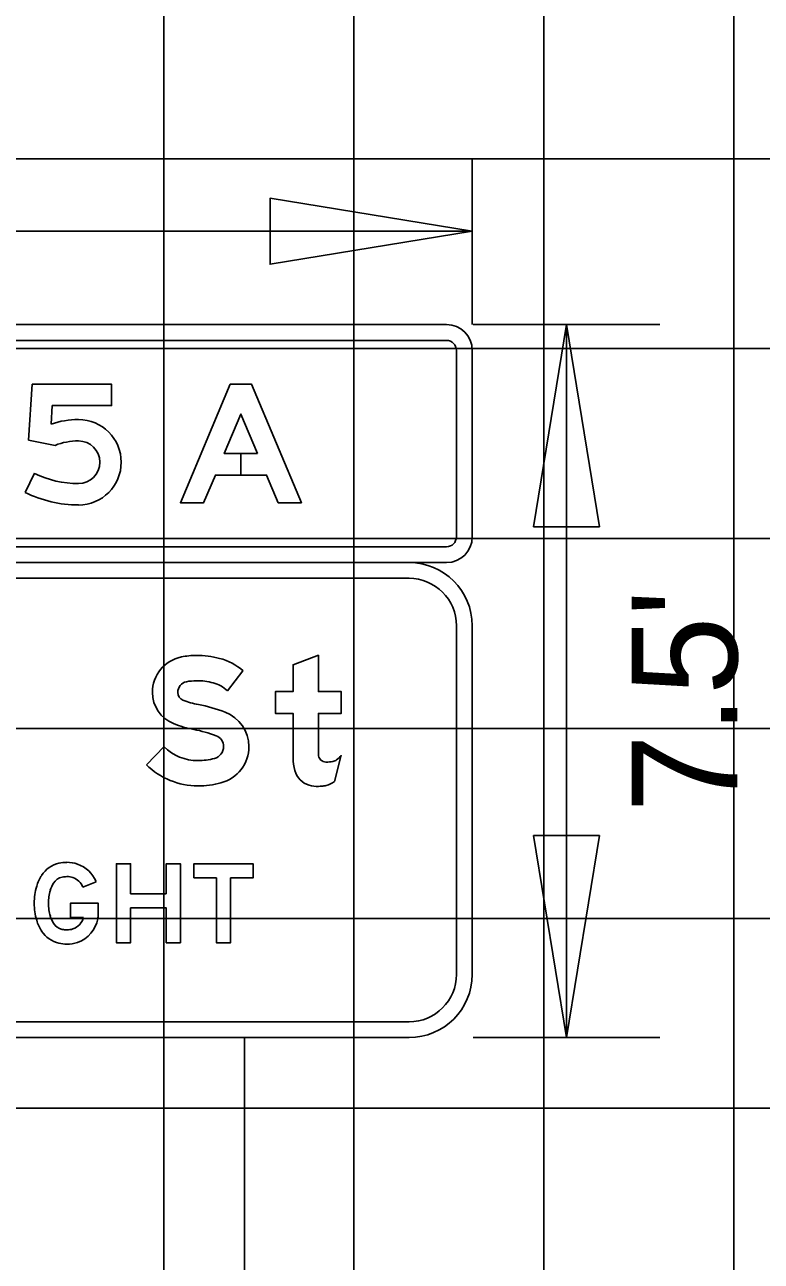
# Model space of a CAD drawing. Extents: x 2193008 to 2198143, y 1236112 to 1237864.
# Drawn here: x 2195831.24 to 2195839, y 1237280.49 to 1237293.52 of the extents above; entities that cross this region are included whole.
import ezdxf

# ---------------------------------------------------------------- set-up
doc = ezdxf.new("R2010")
doc.units = 0
for name, color, linetype in [('GSBWFILL', 7, 'Continuous'), ('GSCOLORFILL', 7, 'Continuous'), ('GSDIMS', 7, 'Continuous'), ('GSOUTLINE', 7, 'Continuous'), ('Level 55', 7, 'Continuous'), ('M-ROADS', 7, 'Continuous')]:
    doc.layers.add(name, color=color, linetype=linetype)

msp = doc.modelspace()

# ---------------------------------------------------------------- linework, layer by layer
at = {"layer": 'GSBWFILL'}
for p, q in [((2195831.246, 1237288.591), (2195831.345, 1237288.793)), ((2195834.504, 1237285.547), (2195834.574, 1237285.823))]:
    msp.add_line(p, q, dxfattribs=at)
for points in [[(2195831.561, 1237289.087), (2195831.283, 1237289.143), (2195831.321, 1237289.73), (2195832.157, 1237289.73), (2195832.157, 1237289.506), (2195831.532, 1237289.506), (2195831.519, 1237289.311)], [(2195834.335, 1237285.875), (2195834.335, 1237286.265), (2195834.574, 1237286.265), (2195834.574, 1237286.494), (2195834.335, 1237286.494), (2195834.335, 1237286.877), (2195834.068, 1237286.776), (2195834.068, 1237286.494), (2195833.882, 1237286.494), (2195833.882, 1237286.265), (2195834.068, 1237286.265), (2195834.068, 1237285.795)], [(2195833.376, 1237286.502), (2195833.54, 1237286.713)], [(2195832.711, 1237285.914), (2195832.523, 1237285.724)], [(2195831.993, 1237284.492), (2195831.854, 1237284.436)], [(2195831.862, 1237284.115), (2195831.724, 1237284.115), (2195831.724, 1237284.265), (2195832.016, 1237284.265), (2195832.016, 1237284.145)]]:
    msp.add_lwpolyline(points, dxfattribs=at)
for points in [[(2195833.694, 1237289), (2195833.519, 1237289), (2195833.519, 1237288.775), (2195833.788, 1237288.775), (2195833.912, 1237288.482), (2195834.155, 1237288.482), (2195833.631, 1237289.73), (2195833.406, 1237289.73), (2195832.882, 1237288.482), (2195833.125, 1237288.482), (2195833.249, 1237288.775), (2195833.519, 1237288.775), (2195833.519, 1237289), (2195833.343, 1237289), (2195833.519, 1237289.417)], [(2195832.732, 1237284.365), (2195832.357, 1237284.365), (2195832.357, 1237284.681), (2195832.207, 1237284.681), (2195832.207, 1237283.849), (2195832.357, 1237283.849), (2195832.357, 1237284.215), (2195832.732, 1237284.215), (2195832.732, 1237283.849), (2195832.882, 1237283.849), (2195832.882, 1237284.681), (2195832.732, 1237284.681)], [(2195833.023, 1237284.531), (2195833.26, 1237284.531), (2195833.26, 1237283.849), (2195833.41, 1237283.849), (2195833.41, 1237284.531), (2195833.647, 1237284.531), (2195833.647, 1237284.681), (2195833.023, 1237284.681)]]:
    msp.add_lwpolyline(points, close=True, dxfattribs=at)
for centre, radius, start, end in [((2195834.585, 1237285.795), 0.517, 180, 194.8913), ((2195836.002, 1237285.875), 1.668, 180, 182.0173), ((2195834.411, 1237285.829), 0.0766, 189.7434, 227.9584), ((2195834.399, 1237285.953), 0.219, 305.2189, 323.2877), ((2195834.414, 1237285.832), 0.0802, 227.9584, 270), ((2195834.414, 1237286.172), 0.421, 270, 279.6927), ((2195834.468, 1237285.856), 0.0999, 279.6927, 305.2189), ((2195834.295, 1237285.717), 0.216, 194.8913, 254.4117), ((2195834.326, 1237285.809), 0.317, 286.3959, 304.22), ((2195834.335, 1237285.86), 0.365, 254.4117, 270), ((2195834.335, 1237286.021), 0.525, 270, 273.675), ((2195834.355, 1237285.713), 0.216, 273.675, 286.3959)]:
    msp.add_arc(centre, radius, start, end, dxfattribs=at)
for centre, major_axis, ratio, start_param, end_param in [((2195831.808, 1237288.46), (0, 0.899), 0.999997, 0, 0.326688), ((2195831.808, 1237288.909), (0, 0.45), 0.999997, 3.141593, 6.283185), ((2195831.808, 1237288.46), (0, 0.674), 0.999997, 0, 0.374869), ((2195831.808, 1237288.909), (0, 0.225), 0.999997, 3.141593, 6.283185), ((2195831.808, 1237289.727), (0, 1.043), 0.999997, 2.68226, 3.141593), ((2195831.808, 1237289.727), (0, 1.267), 0.999997, 2.68226, 3.141593), ((2195832.968, 1237286.485), (0, 0.382), 0.999998, 0.202758, 1.570796), ((2195833.049, 1237286.09), (0, 0.785), 0.999998, 0, 0.202758), ((2195833.049, 1237285.913), (0, 0.962), 0.999998, 6.026234, 6.283185), ((2195833.139, 1237286.253), (0, 0.611), 0.999998, 5.565152, 6.026234), ((2195832.968, 1237286.485), (0, 0.115), 0.999998, 0.202758, 1.570796), ((2195833.049, 1237286.09), (0, 0.518), 0.999998, 0, 0.202758), ((2195833.049, 1237285.913), (0, 0.696), 0.999998, 6.026234, 6.283185), ((2195833.139, 1237286.253), (0, 0.344), 0.999998, 5.523837, 6.026234), ((2195832.94, 1237286.485), (0, 0.353), 0.999998, 1.570796, 2.761249), ((2195832.94, 1237286.485), (0, 0.0871), 0.999998, 1.570796, 2.761249), ((2195833.23, 1237287.211), (0, 0.869), 0.999998, 2.761249, 2.95744), ((2195832.774, 1237284.763), (0, 1.622), 0.999998, 5.918637, 6.099033), ((2195833.214, 1237285.915), (0, 0.388), 0.999998, 4.712389, 5.918637), ((2195833.23, 1237287.211), (0, 1.135), 0.999998, 2.761249, 2.95744), ((2195832.774, 1237284.763), (0, 1.355), 0.999998, 5.918637, 6.099033), ((2195833.214, 1237285.915), (0, 0.122), 0.999998, 4.712389, 5.918637), ((2195833.065, 1237286.271), (0, 0.504), 0.999998, 2.360607, 3.141593), ((2195833.206, 1237285.915), (0, 0.129), 0.999998, 3.401517, 4.712389), ((2195833.206, 1237285.915), (0, 0.396), 0.999998, 3.401517, 4.712389), ((2195833.065, 1237286.271), (0, 0.77), 0.999998, 2.360607, 3.141593), ((2195833.065, 1237286.445), (0, 0.678), 0.999998, 3.141593, 3.401517), ((2195833.065, 1237286.445), (0, 0.944), 0.999998, 3.141593, 3.401517), ((2195831.671, 1237284.394), (0, 0.3), 0.999994, 0.229188, 0.990896), ((2195831.685, 1237284.334), (0, 0.361), 0.999994, 0, 0.229188), ((2195831.685, 1237284.346), (0, 0.35), 0.999994, 5.955089, 6.283185), ((2195831.694, 1237284.371), (0, 0.323), 0.999994, 5.097002, 5.955089), ((2195831.784, 1237284.321), (0, 0.434), 0.999994, 0.990896, 1.282161), ((2195831.671, 1237284.394), (0, 0.15), 0.999994, 0.229188, 0.990896), ((2195831.685, 1237284.334), (0, 0.211), 0.999994, 6.283185, 6.512373), ((2195831.685, 1237284.346), (0, 0.2), 0.999994, 5.955089, 6.283185), ((2195831.694, 1237284.371), (0, 0.173), 0.999994, 5.097002, 5.955089), ((2195831.972, 1237284.265), (0, 0.63), 0.999994, 1.282161, 1.570796), ((2195831.972, 1237284.265), (0, 0.48), 0.999994, 1.282161, 1.570796), ((2195831.784, 1237284.321), (0, 0.284), 0.999994, 0.990896, 1.282161), ((2195831.972, 1237284.265), (0, 0.63), 0.999994, 1.570796, 1.859431), ((2195831.972, 1237284.265), (0, 0.48), 0.999994, 1.570796, 1.859431), ((2195831.784, 1237284.209), (0, 0.284), 0.999994, 1.859431, 2.150696), ((2195831.694, 1237284.159), (0, 0.173), 0.999994, 3.469689, 4.457885), ((2195831.768, 1237284.145), (0, 0.247), 0.999994, 4.532209, 4.712389), ((2195831.784, 1237284.209), (0, 0.434), 0.999994, 1.859431, 2.150696), ((2195831.671, 1237284.136), (0, 0.3), 0.999994, 2.150696, 2.912405), ((2195831.671, 1237284.136), (0, 0.15), 0.999994, 2.150696, 2.912405), ((2195831.685, 1237284.195), (0, 0.211), 0.999994, 2.912405, 3.141593), ((2195831.685, 1237284.184), (0, 0.2), 0.999994, 3.141593, 3.469689), ((2195831.694, 1237284.159), (0, 0.323), 0.999994, 3.469689, 4.532209), ((2195831.685, 1237284.195), (0, 0.361), 0.999994, 2.912405, 3.141593), ((2195831.685, 1237284.184), (0, 0.35), 0.999994, 3.141593, 3.469689)]:
    msp.add_ellipse(centre, major_axis=major_axis, ratio=ratio, start_param=start_param, end_param=end_param, dxfattribs=at)
at = {"layer": 'GSCOLORFILL'}
for p, q in [((2195835.683, 1237290.359), (2195824.736, 1237290.359)), ((2195824.736, 1237290.192), (2195835.683, 1237290.192)), ((2195835.787, 1237290.088), (2195835.787, 1237288.124)), ((2195835.954, 1237288.124), (2195835.954, 1237290.088)), ((2195831.246, 1237288.591), (2195831.345, 1237288.793)), ((2195835.683, 1237288.02), (2195824.737, 1237288.02)), ((2195835.288, 1237287.853), (2195824.623, 1237287.853)), ((2195824.737, 1237287.853), (2195835.683, 1237287.853)), ((2195824.623, 1237287.687), (2195835.288, 1237287.687)), ((2195835.787, 1237287.187), (2195835.787, 1237283.516)), ((2195835.954, 1237283.516), (2195835.954, 1237287.187)), ((2195834.504, 1237285.547), (2195834.574, 1237285.823)), ((2195835.288, 1237283.016), (2195824.625, 1237283.016)), ((2195824.625, 1237282.85), (2195835.288, 1237282.85))]:
    msp.add_line(p, q, dxfattribs=at)
for points in [[(2195831.561, 1237289.087), (2195831.283, 1237289.143), (2195831.321, 1237289.73), (2195832.157, 1237289.73), (2195832.157, 1237289.506), (2195831.532, 1237289.506), (2195831.519, 1237289.311)], [(2195834.335, 1237285.875), (2195834.335, 1237286.265), (2195834.574, 1237286.265), (2195834.574, 1237286.494), (2195834.335, 1237286.494), (2195834.335, 1237286.877), (2195834.068, 1237286.776), (2195834.068, 1237286.494), (2195833.882, 1237286.494), (2195833.882, 1237286.265), (2195834.068, 1237286.265), (2195834.068, 1237285.795)], [(2195833.376, 1237286.502), (2195833.54, 1237286.713)], [(2195832.711, 1237285.914), (2195832.523, 1237285.724)], [(2195831.993, 1237284.492), (2195831.854, 1237284.436)], [(2195831.862, 1237284.115), (2195831.724, 1237284.115), (2195831.724, 1237284.265), (2195832.016, 1237284.265), (2195832.016, 1237284.145)]]:
    msp.add_lwpolyline(points, dxfattribs=at)
for points in [[(2195833.694, 1237289), (2195833.519, 1237289), (2195833.519, 1237288.775), (2195833.788, 1237288.775), (2195833.912, 1237288.482), (2195834.155, 1237288.482), (2195833.631, 1237289.73), (2195833.406, 1237289.73), (2195832.882, 1237288.482), (2195833.125, 1237288.482), (2195833.249, 1237288.775), (2195833.519, 1237288.775), (2195833.519, 1237289), (2195833.343, 1237289), (2195833.519, 1237289.417)], [(2195832.732, 1237284.365), (2195832.357, 1237284.365), (2195832.357, 1237284.681), (2195832.207, 1237284.681), (2195832.207, 1237283.849), (2195832.357, 1237283.849), (2195832.357, 1237284.215), (2195832.732, 1237284.215), (2195832.732, 1237283.849), (2195832.882, 1237283.849), (2195832.882, 1237284.681), (2195832.732, 1237284.681)], [(2195833.023, 1237284.531), (2195833.26, 1237284.531), (2195833.26, 1237283.849), (2195833.41, 1237283.849), (2195833.41, 1237284.531), (2195833.647, 1237284.531), (2195833.647, 1237284.681), (2195833.023, 1237284.681)]]:
    msp.add_lwpolyline(points, close=True, dxfattribs=at)
for centre, radius, start, end in [((2195835.683, 1237290.088), 0.271, 0, 90), ((2195835.683, 1237290.088), 0.104, 0, 90), ((2195835.683, 1237288.124), 0.271, 270, 0), ((2195835.683, 1237288.124), 0.104, 270, 0), ((2195835.288, 1237287.187), 0.666, 0, 90), ((2195835.288, 1237287.187), 0.5, 0, 90), ((2195834.585, 1237285.795), 0.517, 180, 194.8913), ((2195836.002, 1237285.875), 1.668, 180, 182.0173), ((2195834.411, 1237285.829), 0.0766, 189.7434, 227.9584), ((2195834.399, 1237285.953), 0.219, 305.2189, 323.2877), ((2195834.414, 1237285.832), 0.0802, 227.9584, 270), ((2195834.414, 1237286.172), 0.421, 270, 279.6927), ((2195834.468, 1237285.856), 0.0999, 279.6927, 305.2189), ((2195834.295, 1237285.717), 0.216, 194.8913, 254.4117), ((2195834.326, 1237285.809), 0.317, 286.3959, 304.22), ((2195834.335, 1237285.86), 0.365, 254.4117, 270), ((2195834.335, 1237286.021), 0.525, 270, 273.675), ((2195834.355, 1237285.713), 0.216, 273.675, 286.3959), ((2195835.288, 1237283.516), 0.666, 270, 0), ((2195835.288, 1237283.516), 0.5, 270, 0)]:
    msp.add_arc(centre, radius, start, end, dxfattribs=at)
for centre, major_axis, ratio, start_param, end_param in [((2195831.808, 1237288.46), (0, 0.899), 0.999997, 0, 0.326688), ((2195831.808, 1237288.909), (0, 0.45), 0.999997, 3.141593, 6.283185), ((2195831.808, 1237288.46), (0, 0.674), 0.999997, 0, 0.374869), ((2195831.808, 1237288.909), (0, 0.225), 0.999997, 3.141593, 6.283185), ((2195831.808, 1237289.727), (0, 1.043), 0.999997, 2.68226, 3.141593), ((2195831.808, 1237289.727), (0, 1.267), 0.999997, 2.68226, 3.141593), ((2195832.968, 1237286.485), (0, 0.382), 0.999998, 0.202758, 1.570796), ((2195833.049, 1237286.09), (0, 0.785), 0.999998, 0, 0.202758), ((2195833.049, 1237285.913), (0, 0.962), 0.999998, 6.026234, 6.283185), ((2195833.139, 1237286.253), (0, 0.611), 0.999998, 5.565152, 6.026234), ((2195832.968, 1237286.485), (0, 0.115), 0.999998, 0.202758, 1.570796), ((2195833.049, 1237286.09), (0, 0.518), 0.999998, 0, 0.202758), ((2195833.049, 1237285.913), (0, 0.696), 0.999998, 6.026234, 6.283185), ((2195833.139, 1237286.253), (0, 0.344), 0.999998, 5.523837, 6.026234), ((2195832.94, 1237286.485), (0, 0.353), 0.999998, 1.570796, 2.761249), ((2195832.94, 1237286.485), (0, 0.0871), 0.999998, 1.570796, 2.761249), ((2195833.23, 1237287.211), (0, 0.869), 0.999998, 2.761249, 2.95744), ((2195832.774, 1237284.763), (0, 1.622), 0.999998, 5.918637, 6.099033), ((2195833.214, 1237285.915), (0, 0.388), 0.999998, 4.712389, 5.918637), ((2195833.23, 1237287.211), (0, 1.135), 0.999998, 2.761249, 2.95744), ((2195832.774, 1237284.763), (0, 1.355), 0.999998, 5.918637, 6.099033), ((2195833.214, 1237285.915), (0, 0.122), 0.999998, 4.712389, 5.918637), ((2195833.065, 1237286.271), (0, 0.504), 0.999998, 2.360607, 3.141593), ((2195833.206, 1237285.915), (0, 0.129), 0.999998, 3.401517, 4.712389), ((2195833.206, 1237285.915), (0, 0.396), 0.999998, 3.401517, 4.712389), ((2195833.065, 1237286.271), (0, 0.77), 0.999998, 2.360607, 3.141593), ((2195833.065, 1237286.445), (0, 0.678), 0.999998, 3.141593, 3.401517), ((2195833.065, 1237286.445), (0, 0.944), 0.999998, 3.141593, 3.401517), ((2195831.671, 1237284.394), (0, 0.3), 0.999994, 0.229188, 0.990896), ((2195831.685, 1237284.334), (0, 0.361), 0.999994, 0, 0.229188), ((2195831.685, 1237284.346), (0, 0.35), 0.999994, 5.955089, 6.283185), ((2195831.694, 1237284.371), (0, 0.323), 0.999994, 5.097002, 5.955089), ((2195831.784, 1237284.321), (0, 0.434), 0.999994, 0.990896, 1.282161), ((2195831.671, 1237284.394), (0, 0.15), 0.999994, 0.229188, 0.990896), ((2195831.685, 1237284.334), (0, 0.211), 0.999994, 6.283185, 6.512373), ((2195831.685, 1237284.346), (0, 0.2), 0.999994, 5.955089, 6.283185), ((2195831.694, 1237284.371), (0, 0.173), 0.999994, 5.097002, 5.955089), ((2195831.972, 1237284.265), (0, 0.63), 0.999994, 1.282161, 1.570796), ((2195831.972, 1237284.265), (0, 0.48), 0.999994, 1.282161, 1.570796), ((2195831.784, 1237284.321), (0, 0.284), 0.999994, 0.990896, 1.282161), ((2195831.972, 1237284.265), (0, 0.63), 0.999994, 1.570796, 1.859431), ((2195831.972, 1237284.265), (0, 0.48), 0.999994, 1.570796, 1.859431), ((2195831.784, 1237284.209), (0, 0.284), 0.999994, 1.859431, 2.150696), ((2195831.694, 1237284.159), (0, 0.173), 0.999994, 3.469689, 4.457885), ((2195831.768, 1237284.145), (0, 0.247), 0.999994, 4.532209, 4.712389), ((2195831.784, 1237284.209), (0, 0.434), 0.999994, 1.859431, 2.150696), ((2195831.671, 1237284.136), (0, 0.3), 0.999994, 2.150696, 2.912405), ((2195831.671, 1237284.136), (0, 0.15), 0.999994, 2.150696, 2.912405), ((2195831.685, 1237284.195), (0, 0.211), 0.999994, 2.912405, 3.141593), ((2195831.685, 1237284.184), (0, 0.2), 0.999994, 3.141593, 3.469689), ((2195831.694, 1237284.159), (0, 0.323), 0.999994, 3.469689, 4.532209), ((2195831.685, 1237284.195), (0, 0.361), 0.999994, 2.912405, 3.141593), ((2195831.685, 1237284.184), (0, 0.35), 0.999994, 3.141593, 3.469689)]:
    msp.add_ellipse(centre, major_axis=major_axis, ratio=ratio, start_param=start_param, end_param=end_param, dxfattribs=at)
at = {"layer": 'GSDIMS'}
for p, q in [((2195835.954, 1237290.359), (2195835.954, 1237292.1)), ((2195823.957, 1237291.342), (2195835.954, 1237291.342)), ((2195835.962, 1237290.359), (2195837.93, 1237290.359)), ((2195836.946, 1237290.359), (2195836.946, 1237282.85)), ((2195833.557, 1237282.85), (2195833.557, 1237271.023)), ((2195835.962, 1237282.85), (2195837.93, 1237282.85))]:
    msp.add_line(p, q, dxfattribs=at)
for points in [[(2195835.954, 1237291.342), (2195833.825, 1237290.995), (2195833.825, 1237291.69)], [(2195836.946, 1237290.359), (2195836.599, 1237288.23), (2195837.293, 1237288.23)], [(2195836.946, 1237282.85), (2195836.599, 1237284.978), (2195837.293, 1237284.978)]]:
    msp.add_lwpolyline(points, close=True, dxfattribs=at)
at = {"layer": 'GSOUTLINE'}
for p, q in [((2195831.246, 1237288.591), (2195831.345, 1237288.793)), ((2195834.504, 1237285.547), (2195834.574, 1237285.823))]:
    msp.add_line(p, q, dxfattribs=at)
for points in [[(2195831.561, 1237289.087), (2195831.283, 1237289.143), (2195831.321, 1237289.73), (2195832.157, 1237289.73), (2195832.157, 1237289.506), (2195831.532, 1237289.506), (2195831.519, 1237289.311)], [(2195834.335, 1237285.875), (2195834.335, 1237286.265), (2195834.574, 1237286.265), (2195834.574, 1237286.494), (2195834.335, 1237286.494), (2195834.335, 1237286.877), (2195834.068, 1237286.776), (2195834.068, 1237286.494), (2195833.882, 1237286.494), (2195833.882, 1237286.265), (2195834.068, 1237286.265), (2195834.068, 1237285.795)], [(2195833.376, 1237286.502), (2195833.54, 1237286.713)], [(2195832.711, 1237285.914), (2195832.523, 1237285.724)], [(2195831.993, 1237284.492), (2195831.854, 1237284.436)], [(2195831.862, 1237284.115), (2195831.724, 1237284.115), (2195831.724, 1237284.265), (2195832.016, 1237284.265), (2195832.016, 1237284.145)]]:
    msp.add_lwpolyline(points, dxfattribs=at)
for points in [[(2195833.249, 1237288.775), (2195833.788, 1237288.775), (2195833.912, 1237288.482), (2195834.155, 1237288.482), (2195833.631, 1237289.73), (2195833.406, 1237289.73), (2195832.882, 1237288.482), (2195833.125, 1237288.482)], [(2195833.694, 1237289), (2195833.519, 1237289.417), (2195833.343, 1237289)], [(2195832.732, 1237284.365), (2195832.357, 1237284.365), (2195832.357, 1237284.681), (2195832.207, 1237284.681), (2195832.207, 1237283.849), (2195832.357, 1237283.849), (2195832.357, 1237284.215), (2195832.732, 1237284.215), (2195832.732, 1237283.849), (2195832.882, 1237283.849), (2195832.882, 1237284.681), (2195832.732, 1237284.681)], [(2195833.023, 1237284.531), (2195833.26, 1237284.531), (2195833.26, 1237283.849), (2195833.41, 1237283.849), (2195833.41, 1237284.531), (2195833.647, 1237284.531), (2195833.647, 1237284.681), (2195833.023, 1237284.681)]]:
    msp.add_lwpolyline(points, close=True, dxfattribs=at)
for centre, radius, start, end in [((2195834.585, 1237285.795), 0.517, 180, 194.8913), ((2195836.002, 1237285.875), 1.668, 180, 182.0173), ((2195834.411, 1237285.829), 0.0766, 189.7434, 227.9584), ((2195834.399, 1237285.953), 0.219, 305.2189, 323.2877), ((2195834.414, 1237285.832), 0.0802, 227.9584, 270), ((2195834.414, 1237286.172), 0.421, 270, 279.6927), ((2195834.468, 1237285.856), 0.0999, 279.6927, 305.2189), ((2195834.295, 1237285.717), 0.216, 194.8913, 254.4117), ((2195834.326, 1237285.809), 0.317, 286.3959, 304.22), ((2195834.335, 1237285.86), 0.365, 254.4117, 270), ((2195834.335, 1237286.021), 0.525, 270, 273.675), ((2195834.355, 1237285.713), 0.216, 273.675, 286.3959)]:
    msp.add_arc(centre, radius, start, end, dxfattribs=at)
for centre, major_axis, ratio, start_param, end_param in [((2195831.808, 1237288.46), (0, 0.899), 0.999997, 0, 0.326688), ((2195831.808, 1237288.909), (0, 0.45), 0.999997, 3.141593, 6.283185), ((2195831.808, 1237288.46), (0, 0.674), 0.999997, 0, 0.374869), ((2195831.808, 1237288.909), (0, 0.225), 0.999997, 3.141593, 6.283185), ((2195831.808, 1237289.727), (0, 1.043), 0.999997, 2.68226, 3.141593), ((2195831.808, 1237289.727), (0, 1.267), 0.999997, 2.68226, 3.141593), ((2195832.968, 1237286.485), (0, 0.382), 0.999998, 0.202758, 1.570796), ((2195833.049, 1237286.09), (0, 0.785), 0.999998, 0, 0.202758), ((2195833.049, 1237285.913), (0, 0.962), 0.999998, 6.026234, 6.283185), ((2195833.139, 1237286.253), (0, 0.611), 0.999998, 5.565152, 6.026234), ((2195832.968, 1237286.485), (0, 0.115), 0.999998, 0.202758, 1.570796), ((2195833.049, 1237286.09), (0, 0.518), 0.999998, 0, 0.202758), ((2195833.049, 1237285.913), (0, 0.696), 0.999998, 6.026234, 6.283185), ((2195833.139, 1237286.253), (0, 0.344), 0.999998, 5.523837, 6.026234), ((2195832.94, 1237286.485), (0, 0.353), 0.999998, 1.570796, 2.761249), ((2195832.94, 1237286.485), (0, 0.0871), 0.999998, 1.570796, 2.761249), ((2195833.23, 1237287.211), (0, 0.869), 0.999998, 2.761249, 2.95744), ((2195832.774, 1237284.763), (0, 1.622), 0.999998, 5.918637, 6.099033), ((2195833.214, 1237285.915), (0, 0.388), 0.999998, 4.712389, 5.918637), ((2195833.23, 1237287.211), (0, 1.135), 0.999998, 2.761249, 2.95744), ((2195832.774, 1237284.763), (0, 1.355), 0.999998, 5.918637, 6.099033), ((2195833.214, 1237285.915), (0, 0.122), 0.999998, 4.712389, 5.918637), ((2195833.065, 1237286.271), (0, 0.504), 0.999998, 2.360607, 3.141593), ((2195833.206, 1237285.915), (0, 0.129), 0.999998, 3.401517, 4.712389), ((2195833.206, 1237285.915), (0, 0.396), 0.999998, 3.401517, 4.712389), ((2195833.065, 1237286.271), (0, 0.77), 0.999998, 2.360607, 3.141593), ((2195833.065, 1237286.445), (0, 0.678), 0.999998, 3.141593, 3.401517), ((2195833.065, 1237286.445), (0, 0.944), 0.999998, 3.141593, 3.401517), ((2195831.671, 1237284.394), (0, 0.3), 0.999994, 0.229188, 0.990896), ((2195831.685, 1237284.334), (0, 0.361), 0.999994, 0, 0.229188), ((2195831.685, 1237284.346), (0, 0.35), 0.999994, 5.955089, 6.283185), ((2195831.694, 1237284.371), (0, 0.323), 0.999994, 5.097002, 5.955089), ((2195831.784, 1237284.321), (0, 0.434), 0.999994, 0.990896, 1.282161), ((2195831.671, 1237284.394), (0, 0.15), 0.999994, 0.229188, 0.990896), ((2195831.685, 1237284.334), (0, 0.211), 0.999994, 6.283185, 6.512373), ((2195831.685, 1237284.346), (0, 0.2), 0.999994, 5.955089, 6.283185), ((2195831.694, 1237284.371), (0, 0.173), 0.999994, 5.097002, 5.955089), ((2195831.972, 1237284.265), (0, 0.63), 0.999994, 1.282161, 1.570796), ((2195831.972, 1237284.265), (0, 0.48), 0.999994, 1.282161, 1.570796), ((2195831.784, 1237284.321), (0, 0.284), 0.999994, 0.990896, 1.282161), ((2195831.972, 1237284.265), (0, 0.63), 0.999994, 1.570796, 1.859431), ((2195831.972, 1237284.265), (0, 0.48), 0.999994, 1.570796, 1.859431), ((2195831.784, 1237284.209), (0, 0.284), 0.999994, 1.859431, 2.150696), ((2195831.694, 1237284.159), (0, 0.173), 0.999994, 3.469689, 4.457885), ((2195831.768, 1237284.145), (0, 0.247), 0.999994, 4.532209, 4.712389), ((2195831.784, 1237284.209), (0, 0.434), 0.999994, 1.859431, 2.150696), ((2195831.671, 1237284.136), (0, 0.3), 0.999994, 2.150696, 2.912405), ((2195831.671, 1237284.136), (0, 0.15), 0.999994, 2.150696, 2.912405), ((2195831.685, 1237284.195), (0, 0.211), 0.999994, 2.912405, 3.141593), ((2195831.685, 1237284.184), (0, 0.2), 0.999994, 3.141593, 3.469689), ((2195831.694, 1237284.159), (0, 0.323), 0.999994, 3.469689, 4.532209), ((2195831.685, 1237284.195), (0, 0.361), 0.999994, 2.912405, 3.141593), ((2195831.685, 1237284.184), (0, 0.35), 0.999994, 3.141593, 3.469689)]:
    msp.add_ellipse(centre, major_axis=major_axis, ratio=ratio, start_param=start_param, end_param=end_param, dxfattribs=at)
at = {"layer": 'M-ROADS'}
for p, q in [((2195832.707, 1237258.106), (2195832.707, 1237318.106)), ((2195834.707, 1237258.106), (2195834.707, 1237318.106)), ((2195836.707, 1237258.106), (2195836.707, 1237318.106)), ((2195838.707, 1237258.106), (2195838.707, 1237318.106)), ((2195734.707, 1237292.106), (2195864.707, 1237292.106)), ((2195734.707, 1237290.106), (2195864.707, 1237290.106)), ((2195734.707, 1237288.106), (2195864.707, 1237288.106)), ((2195734.707, 1237286.106), (2195864.707, 1237286.106)), ((2195734.707, 1237284.106), (2195864.707, 1237284.106)), ((2195734.707, 1237282.106), (2195864.707, 1237282.106))]:
    msp.add_line(p, q, dxfattribs=at)

# ---------------------------------------------------------------- texts
at = {"layer": 'Level 55'}
msp.add_text("7.5'", height=1.1105, rotation=90, dxfattribs=at).set_placement((2195838.744, 1237285.22))

doc.saveas('drawing.dxf')
